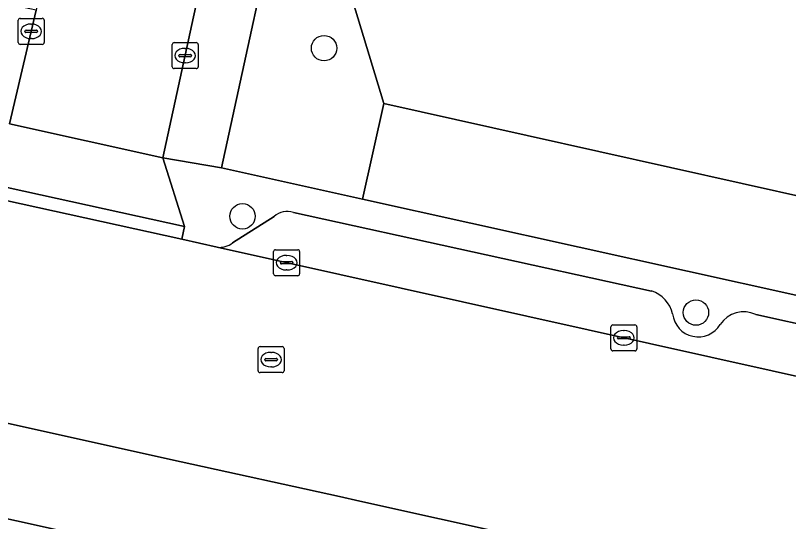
# Model space of a CAD drawing. Extents: x 162172 to 163187, y 382874 to 383685.
# Drawn here: x 162715.37 to 162745.12, y 383132.62 to 383152.09 of the extents above; entities that cross this region are included whole.
import ezdxf

# ---------------------------------------------------------------- set-up
doc = ezdxf.new("R2010")
doc.units = 0
for name, color, linetype in [('IMGEO_Boom', 7, 'Continuous'), ('IMGEO_Groenvoorziening', 7, 'Continuous'), ('IMGEO_Kolk', 7, 'Continuous'), ('IMGEO_Parkeervlak_open', 7, 'Continuous'), ('IMGEO_Rijbaan_lokaal_open', 7, 'Continuous'), ('IMGEO_Rioolput', 7, 'Continuous'), ('IMGEO_Voetpad_open', 7, 'Continuous')]:
    doc.layers.add(name, color=color, linetype=linetype)

msp = doc.modelspace()

# ---------------------------------------------------------------- linework, layer by layer
at = {"layer": 'IMGEO_Boom'}
for centre in [(162727.245, 383150.83), (162724.105, 383144.362), (162741.558, 383140.661)]:
    msp.add_circle(centre, 0.489, dxfattribs=at)
at = {"layer": 'IMGEO_Groenvoorziening'}
for points in [[(162729.541, 383148.699), (162726.801, 383157.757), (162725.818, 383157.824), (162723.293, 383146.233), (162728.727, 383145.028)], [(162758.721, 383142.201), (162760.411, 383150.342), (162726.801, 383157.757), (162729.541, 383148.699), (162757.134, 383142.554)], [(162758.721, 383142.201), (162757.134, 383142.554), (162729.541, 383148.699), (162728.727, 383145.028), (162757.914, 383138.559)]]:
    msp.add_lwpolyline(points, close=True, dxfattribs=at)
at = {"layer": 'IMGEO_Kolk'}
for p, q in [((162715.471, 383151.051), (162715.471, 383151.903)), ((162715.546, 383151.977), (162716.398, 383151.977)), ((162716.472, 383151.903), (162716.472, 383151.051)), ((162715.773, 383151.52), (162716.171, 383151.52)), ((162715.959, 383151.757), (162715.984, 383151.757)), ((162715.73, 383151.471), (162715.73, 383151.483)), ((162716.168, 383151.434), (162715.77, 383151.434)), ((162715.982, 383151.197), (162715.957, 383151.197)), ((162716.214, 383151.483), (162716.214, 383151.471)), ((162716.398, 383150.977), (162715.546, 383150.977)), ((162721.398, 383150.117), (162721.398, 383150.969)), ((162721.473, 383151.043), (162722.325, 383151.043)), ((162722.399, 383150.969), (162722.399, 383150.117)), ((162721.886, 383150.823), (162721.911, 383150.823)), ((162721.657, 383150.537), (162721.657, 383150.549)), ((162722.095, 383150.5), (162721.697, 383150.5)), ((162721.7, 383150.586), (162722.098, 383150.586)), ((162722.141, 383150.549), (162722.141, 383150.537)), ((162722.325, 383150.043), (162721.473, 383150.043)), ((162721.909, 383150.263), (162721.884, 383150.263)), ((162725.303, 383142.153), (162725.303, 383143.005)), ((162725.378, 383143.079), (162726.23, 383143.079)), ((162725.791, 383142.859), (162725.816, 383142.859)), ((162726.304, 383143.005), (162726.304, 383142.153)), ((162725.562, 383142.573), (162725.562, 383142.585)), ((162725.605, 383142.622), (162726.003, 383142.622)), ((162726.046, 383142.585), (162726.046, 383142.573)), ((162726, 383142.536), (162725.602, 383142.536)), ((162725.814, 383142.299), (162725.789, 383142.299)), ((162726.23, 383142.079), (162725.378, 383142.079)), ((162738.359, 383140.187), (162739.211, 383140.187)), ((162738.284, 383139.261), (162738.284, 383140.113)), ((162738.772, 383139.967), (162738.797, 383139.967)), ((162739.285, 383140.113), (162739.285, 383139.261)), ((162738.543, 383139.681), (162738.543, 383139.693)), ((162738.981, 383139.644), (162738.583, 383139.644)), ((162738.586, 383139.73), (162738.984, 383139.73)), ((162739.027, 383139.693), (162739.027, 383139.681)), ((162738.795, 383139.407), (162738.77, 383139.407)), ((162739.211, 383139.187), (162738.359, 383139.187))]:
    msp.add_line(p, q, dxfattribs=at)
for points in [[(162715.471, 383151.051), (162715.471, 383151.903)], [(162715.546, 383151.977), (162716.398, 383151.977)], [(162716.472, 383151.903), (162716.472, 383151.051)], [(162716.398, 383150.977), (162715.546, 383150.977)], [(162721.398, 383150.117), (162721.398, 383150.969)], [(162721.473, 383151.043), (162722.325, 383151.043)], [(162722.399, 383150.969), (162722.399, 383150.117)], [(162722.325, 383150.043), (162721.473, 383150.043)], [(162725.303, 383142.153), (162725.303, 383143.005)], [(162725.378, 383143.079), (162726.23, 383143.079)], [(162726.304, 383143.005), (162726.304, 383142.153)], [(162726.23, 383142.079), (162725.378, 383142.079)], [(162738.359, 383140.187), (162739.211, 383140.187)], [(162738.284, 383139.261), (162738.284, 383140.113)], [(162739.285, 383140.113), (162739.285, 383139.261)], [(162739.211, 383139.187), (162738.359, 383139.187)]]:
    msp.add_lwpolyline(points, dxfattribs=at)
for centre, radius, start, end in [((162715.548, 383151.901), 0.0765, 91.552, 178.448), ((162715.548, 383151.901), 0.0765, 91.552, 178.448), ((162716.396, 383151.901), 0.0765, 1.552, 88.448), ((162716.396, 383151.901), 0.0765, 1.552, 88.448), ((162715.77, 383151.48), 0.0403, 85.8775, 175.7526), ((162716.175, 383151.482), 0.0386, 1.7309, 96.639), ((162715.767, 383151.47), 0.0366, 178.938, 274.7102), ((162716.171, 383151.477), 0.043, 264.8664, 352.4533), ((162715.548, 383151.053), 0.0765, 181.552, 268.448), ((162715.548, 383151.053), 0.0765, 181.552, 268.448), ((162716.396, 383151.053), 0.0765, 271.552, 358.448), ((162716.396, 383151.053), 0.0765, 271.552, 358.448), ((162721.475, 383150.967), 0.0765, 91.552, 178.448), ((162721.475, 383150.967), 0.0765, 91.552, 178.448), ((162722.323, 383150.967), 0.0765, 1.552, 88.448), ((162722.323, 383150.967), 0.0765, 1.552, 88.448), ((162721.697, 383150.546), 0.0403, 85.8775, 175.7526), ((162721.694, 383150.536), 0.0366, 178.938, 274.7102), ((162722.098, 383150.543), 0.043, 264.8664, 352.4533), ((162722.102, 383150.548), 0.0386, 1.7309, 96.639), ((162721.475, 383150.119), 0.0765, 181.552, 268.448), ((162721.475, 383150.119), 0.0765, 181.552, 268.448), ((162722.323, 383150.119), 0.0765, 271.552, 358.448), ((162722.323, 383150.119), 0.0765, 271.552, 358.448), ((162725.38, 383143.003), 0.0765, 91.552, 178.448), ((162725.38, 383143.003), 0.0765, 91.552, 178.448), ((162726.228, 383143.003), 0.0765, 1.552, 88.448), ((162726.228, 383143.003), 0.0765, 1.552, 88.448), ((162725.602, 383142.582), 0.0403, 85.8775, 175.7526), ((162725.599, 383142.572), 0.0366, 178.938, 274.7102), ((162726.003, 383142.579), 0.043, 264.8664, 352.4533), ((162726.007, 383142.584), 0.0386, 1.7309, 96.639), ((162725.38, 383142.155), 0.0765, 181.552, 268.448), ((162725.38, 383142.155), 0.0765, 181.552, 268.448), ((162726.228, 383142.155), 0.0765, 271.552, 358.448), ((162726.228, 383142.155), 0.0765, 271.552, 358.448), ((162738.361, 383140.111), 0.0765, 91.552, 178.448), ((162738.361, 383140.111), 0.0765, 91.552, 178.448), ((162739.209, 383140.111), 0.0765, 1.552, 88.448), ((162739.209, 383140.111), 0.0765, 1.552, 88.448), ((162738.583, 383139.69), 0.0403, 85.8775, 175.7526), ((162738.58, 383139.68), 0.0366, 178.938, 274.7102), ((162738.984, 383139.687), 0.043, 264.8664, 352.4533), ((162738.988, 383139.692), 0.0386, 1.7309, 96.639), ((162738.361, 383139.263), 0.0765, 181.552, 268.448), ((162738.361, 383139.263), 0.0765, 181.552, 268.448), ((162739.209, 383139.263), 0.0765, 271.552, 358.448), ((162739.209, 383139.263), 0.0765, 271.552, 358.448)]:
    msp.add_arc(centre, radius, start, end, dxfattribs=at)
for centre, major_axis, ratio, start_param, end_param in [((162715.958, 383151.477), (-0.387, 0.002), 0.722429, 4.712389, 7.853982), ((162715.983, 383151.477), (-0.39, 0.002), 0.717154, 1.570796, 4.712389), ((162721.885, 383150.543), (-0.387, 0.002), 0.722429, 4.712389, 7.853982), ((162721.91, 383150.543), (-0.39, 0.002), 0.717154, 1.570796, 4.712389), ((162725.79, 383142.579), (-0.387, 0.002), 0.722429, 4.712389, 7.853982), ((162725.815, 383142.579), (-0.39, 0.002), 0.717154, 1.570796, 4.712389), ((162738.771, 383139.687), (-0.387, 0.002), 0.722429, 4.712389, 7.853982), ((162738.796, 383139.687), (-0.39, 0.002), 0.717154, 1.570796, 4.712389)]:
    msp.add_ellipse(centre, major_axis=major_axis, ratio=ratio, start_param=start_param, end_param=end_param, dxfattribs=at)
at = {"layer": 'IMGEO_Parkeervlak_open'}
for points in [[(162725.321, 383144.361), (162723.721, 383143.344)], [(162739.848, 383141.49), (162726.063, 383144.515)], [(162723.126, 383143.173), (162768.216, 383133.132)], [(162756.625, 383137.76), (162743.863, 383140.582)]]:
    msp.add_lwpolyline(points, dxfattribs=at)
for centre, radius, start, end in [((162725.832, 383143.762), 0.788, 72.9831, 130.4671), ((162723.219, 383143.971), 0.803, 263.3752, 308.6936), ((162739.455, 383140.312), 1.242, 13.7111, 71.5675), ((162741.644, 383140.713), 0.988, 186.1977, 329.07), ((162743.395, 383139.6), 1.088, 64.5168, 146.2125)]:
    msp.add_arc(centre, radius, start, end, dxfattribs=at)
at = {"layer": 'IMGEO_Rijbaan_lokaal_open'}
for points in [[(162720.332, 383171.339), (162719.685, 383168.388), (162717.621, 383158.967), (162716.16, 383152.285), (162715.139, 383147.923), (162721.042, 383146.61), (162724.159, 383160.942), (162725.521, 383167.025), (162725.709, 383167.926), (162725.753, 383169.405), (162725.756, 383169.512), (162725.711, 383170.959), (162725.556, 383173.167), (162724.694, 383183.415), (162724.622, 383184.384), (162724.379, 383187.917), (162723.663, 383198.352), (162721.935, 383221.945)], [(162613.76, 383167.637), (162611.71, 383159.259), (162614.715, 383158.574), (162619.796, 383157.416), (162623.509, 383156.587), (162630.442, 383155.04), (162637.042, 383153.547), (162638.752, 383153.16), (162641.979, 383152.473), (162649.778, 383150.811), (162652.581, 383150.202), (162664.161, 383147.688), (162668.897, 383146.663), (162687.254, 383142.558), (162692.671, 383141.349), (162700.537, 383139.594), (162706.867, 383138.202), (162713.235, 383136.801), (162721.75, 383134.924), (162727.833, 383133.583), (162728.619, 383133.41), (162744.065, 383129.98), (162755.641, 383127.484)], [(162892.326, 383105.776), (162777.11, 383131.169), (162776.695, 383131.255), (162768.44, 383133.092), (162768.216, 383133.132), (162723.126, 383143.173), (162721.765, 383143.486), (162712.48, 383145.52), (162709.068, 383146.272), (162622.598, 383165.402), (162622.419, 383165.446), (162617.288, 383166.603), (162616.709, 383166.727)]]:
    msp.add_lwpolyline(points, dxfattribs=at)
at = {"layer": 'IMGEO_Rioolput'}
for p, q in [((162724.78, 383139.35), (162725.632, 383139.35)), ((162724.705, 383138.424), (162724.705, 383139.276)), ((162725.193, 383139.13), (162725.218, 383139.13)), ((162725.706, 383139.276), (162725.706, 383138.424)), ((162724.964, 383138.844), (162724.964, 383138.856)), ((162725.402, 383138.807), (162725.004, 383138.807)), ((162725.007, 383138.893), (162725.405, 383138.893)), ((162725.448, 383138.856), (162725.448, 383138.844)), ((162725.216, 383138.57), (162725.191, 383138.57)), ((162725.632, 383138.35), (162724.78, 383138.35))]:
    msp.add_line(p, q, dxfattribs=at)
for points in [[(162724.78, 383139.35), (162725.632, 383139.35)], [(162724.705, 383138.424), (162724.705, 383139.276)], [(162725.706, 383139.276), (162725.706, 383138.424)], [(162725.632, 383138.35), (162724.78, 383138.35)]]:
    msp.add_lwpolyline(points, dxfattribs=at)
for centre, radius, start, end in [((162724.782, 383139.274), 0.0765, 91.552, 178.448), ((162724.782, 383139.274), 0.0765, 91.552, 178.448), ((162725.63, 383139.274), 0.0765, 1.552, 88.448), ((162725.63, 383139.274), 0.0765, 1.552, 88.448), ((162725.004, 383138.853), 0.0403, 85.8775, 175.7526), ((162725.001, 383138.843), 0.0366, 178.938, 274.7102), ((162725.405, 383138.85), 0.043, 264.8664, 352.4533), ((162725.409, 383138.855), 0.0386, 1.7309, 96.639), ((162724.782, 383138.426), 0.0765, 181.552, 268.448), ((162724.782, 383138.426), 0.0765, 181.552, 268.448), ((162725.63, 383138.426), 0.0765, 271.552, 358.448), ((162725.63, 383138.426), 0.0765, 271.552, 358.448)]:
    msp.add_arc(centre, radius, start, end, dxfattribs=at)
for centre, major_axis, ratio, start_param, end_param in [((162725.192, 383138.85), (-0.387, 0.002), 0.722429, 4.712389, 7.853982), ((162725.217, 383138.85), (-0.39, 0.002), 0.717154, 1.570796, 4.712389)]:
    msp.add_ellipse(centre, major_axis=major_axis, ratio=ratio, start_param=start_param, end_param=end_param, dxfattribs=at)
at = {"layer": 'IMGEO_Voetpad_open'}
for points in [[(162709.068, 383146.272), (162712.48, 383145.52), (162712.586, 383146.008), (162721.871, 383143.974), (162721.042, 383146.61), (162715.139, 383147.923), (162716.16, 383152.285), (162715.672, 383152.391), (162717.133, 383159.073), (162717.621, 383158.967), (162719.685, 383168.388), (162720.332, 383171.339), (162717.838, 383171.191), (162718.079, 383168.119), (162713.429, 383163.736), (162687.285, 383169.49), (162683.655, 383170.289), (162664.103, 383174.592), (162663.985, 383174.166), (162678.544, 383170.958)], [(162726.58, 383161.079), (162724.646, 383160.833), (162724.159, 383160.942), (162721.042, 383146.61), (162723.293, 383146.233), (162725.818, 383157.824), (162726.801, 383157.757), (162760.411, 383150.342), (162768.657, 383148.523), (162769.31, 383148.379)], [(162757.914, 383138.559), (162728.727, 383145.028), (162723.293, 383146.233), (162721.042, 383146.61), (162721.871, 383143.974), (162721.765, 383143.486), (162723.126, 383143.173)], [(162754.882, 383123.923), (162663.396, 383144.154), (162661.814, 383144.51), (162660.771, 383139.784), (162678.076, 383135.965), (162698.229, 383131.518), (162718.54, 383127.036), (162718.474, 383126.744), (162718.846, 383126.66), (162738.079, 383122.311), (162738.161, 383122.672), (162738.357, 383122.628), (162738.275, 383122.267), (162739.475, 383121.996), (162741.201, 383121.606), (162741.283, 383121.966), (162741.478, 383121.922), (162741.396, 383121.562), (162743.2, 383121.154), (162743.282, 383121.514), (162743.624, 383121.437), (162743.542, 383121.076), (162745.785, 383120.569)], [(162723.721, 383143.344), (162725.321, 383144.361)], [(162726.063, 383144.515), (162739.848, 383141.49)], [(162743.863, 383140.582), (162756.625, 383137.76)]]:
    msp.add_lwpolyline(points, dxfattribs=at)
for points in [[(162728.619, 383133.41), (162727.833, 383133.583), (162721.75, 383134.924), (162713.235, 383136.801), (162706.867, 383138.202), (162700.537, 383139.594), (162692.671, 383141.349), (162692.563, 383140.863), (162687.146, 383142.073), (162687.254, 383142.558), (162668.897, 383146.663), (162664.161, 383147.688), (162663.396, 383144.154), (162754.882, 383123.923), (162755.641, 383127.484), (162744.065, 383129.98)], [(162712.48, 383145.52), (162721.765, 383143.486), (162721.871, 383143.974), (162712.586, 383146.008)]]:
    msp.add_lwpolyline(points, close=True, dxfattribs=at)
for centre, radius, start, end in [((162725.832, 383143.762), 0.788, 72.9831, 130.4671), ((162723.219, 383143.971), 0.803, 263.3752, 308.6936), ((162739.455, 383140.312), 1.242, 13.7111, 71.5675), ((162741.644, 383140.713), 0.988, 186.1977, 329.07), ((162743.395, 383139.6), 1.088, 64.5168, 146.2125)]:
    msp.add_arc(centre, radius, start, end, dxfattribs=at)

doc.saveas('drawing.dxf')
